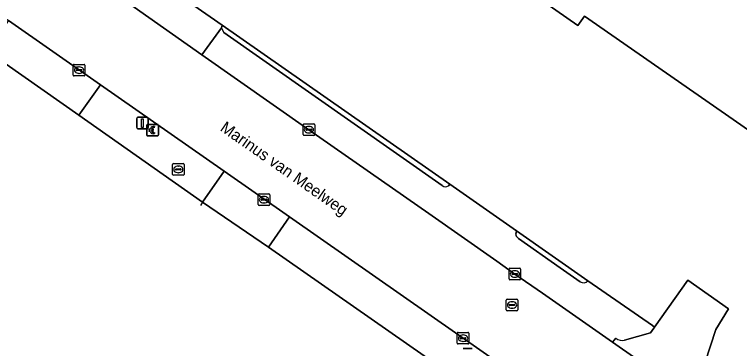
# Model space of a CAD drawing. Extents: x 155018 to 156648, y 383979 to 385733.
# Drawn here: x 155319.4 to 155382, y 385075 to 385103.9 of the extents above; entities that cross this region are included whole.
import ezdxf

# ---------------------------------------------------------------- set-up
doc = ezdxf.new("R2010")
doc.units = 0
for name, color, linetype in [('IMGEO_Betaalautomaat', 7, 'Continuous'), ('IMGEO_Brandkraan', 7, 'Continuous'), ('IMGEO_Erf', 7, 'Continuous'), ('IMGEO_Hek', 7, 'Continuous'), ('IMGEO_Kolk', 7, 'Continuous'), ('IMGEO_Lichtmast', 7, 'Continuous'), ('IMGEO_Openbare_ruimte_label', 7, 'Continuous'), ('IMGEO_Pand', 7, 'Continuous'), ('IMGEO_Parkeervlak_open', 7, 'Continuous'), ('IMGEO_Rijbaan_lokaal_gesloten', 7, 'Continuous'), ('IMGEO_Rijbaan_lokaal_open', 7, 'Continuous'), ('IMGEO_Rioolput', 7, 'Continuous'), ('IMGEO_Voetpad_open', 7, 'Continuous')]:
    doc.layers.add(name, color=color, linetype=linetype)

msp = doc.modelspace()

# ---------------------------------------------------------------- linework, layer by layer
at = {"layer": 'IMGEO_Betaalautomaat'}
for p, q in [((155330.846, 385093.447), (155330.846, 385094.288)), ((155330.846, 385094.288), (155330.846, 385093.447)), ((155330.921, 385094.371), (155331.762, 385094.371)), ((155331.762, 385094.371), (155330.921, 385094.371)), ((155331.129, 385093.835), (155331.129, 385093.903)), ((155331.25, 385093.903), (155331.25, 385093.835)), ((155331.508, 385094.176), (155331.491, 385094.076)), ((155331.845, 385094.297), (155331.845, 385093.456)), ((155331.845, 385093.456), (155331.845, 385094.297)), ((155331.771, 385093.372), (155330.93, 385093.372)), ((155330.93, 385093.372), (155331.771, 385093.372)), ((155331.495, 385093.67), (155331.517, 385093.583))]:
    msp.add_line(p, q, dxfattribs=at)
for points in [[(155331.129, 385093.903), (155331.06, 385093.903), (155331.06, 385093.972), (155331.139, 385093.972)], [(155331.261, 385093.972), (155331.408, 385093.972), (155331.408, 385093.903), (155331.25, 385093.903)], [(155331.134, 385093.766), (155331.06, 385093.766), (155331.06, 385093.835), (155331.129, 385093.835)], [(155331.25, 385093.835), (155331.408, 385093.835), (155331.408, 385093.766), (155331.264, 385093.766)]]:
    msp.add_lwpolyline(points, dxfattribs=at)
for centre, radius, start, end in [((155330.924, 385094.294), 0.0779, 92.4484, 184.28452), ((155330.924, 385094.294), 0.0779, 92.4484, 184.28452), ((155331.422, 385093.896), 0.293, 73.01398, 165.01395), ((155331.428, 385093.909), 0.179, 69.32359, 159.56827), ((155331.768, 385094.294), 0.0779, 2.4484, 94.28452), ((155331.768, 385094.294), 0.0779, 2.4484, 94.28452), ((155330.924, 385093.45), 0.0779, 182.4484, 274.28452), ((155330.924, 385093.45), 0.0779, 182.4484, 274.28452), ((155331.395, 385093.821), 0.267, 191.80956, 297.03891), ((155331.428, 385093.836), 0.179, 202.76249, 291.86925), ((155331.768, 385093.45), 0.0779, 272.4484, 4.28452), ((155331.768, 385093.45), 0.0779, 272.4484, 4.28452)]:
    msp.add_arc(centre, radius, start, end, dxfattribs=at)
at = {"layer": 'IMGEO_Brandkraan'}
for p, q in [((155333.068, 385090.049), (155333.068, 385090.901)), ((155333.143, 385090.975), (155333.995, 385090.975)), ((155333.556, 385090.755), (155333.581, 385090.755)), ((155334.069, 385090.901), (155334.069, 385090.049)), ((155333.327, 385090.469), (155333.327, 385090.481)), ((155333.765, 385090.432), (155333.367, 385090.432)), ((155333.37, 385090.518), (155333.768, 385090.518)), ((155333.579, 385090.195), (155333.554, 385090.195)), ((155333.811, 385090.481), (155333.811, 385090.469)), ((155333.995, 385089.975), (155333.143, 385089.975))]:
    msp.add_line(p, q, dxfattribs=at)
for points in [[(155333.068, 385090.049), (155333.068, 385090.901)], [(155333.143, 385090.975), (155333.995, 385090.975)], [(155334.069, 385090.901), (155334.069, 385090.049)], [(155333.995, 385089.975), (155333.143, 385089.975)]]:
    msp.add_lwpolyline(points, dxfattribs=at)
for centre, radius, start, end in [((155333.145, 385090.899), 0.0765, 91.55205, 178.44795), ((155333.145, 385090.899), 0.0765, 91.55205, 178.44795), ((155333.993, 385090.899), 0.0765, 1.55205, 88.44795), ((155333.993, 385090.899), 0.0765, 1.55205, 88.44795), ((155333.367, 385090.478), 0.0403, 85.87752, 175.75265), ((155333.364, 385090.468), 0.0366, 178.93798, 274.71019), ((155333.768, 385090.475), 0.043, 264.86636, 352.45326), ((155333.772, 385090.48), 0.0386, 1.73085, 96.63898), ((155333.145, 385090.051), 0.0765, 181.55205, 268.44795), ((155333.145, 385090.051), 0.0765, 181.55205, 268.44795), ((155333.993, 385090.051), 0.0765, 271.55205, 358.44795), ((155333.993, 385090.051), 0.0765, 271.55205, 358.44795)]:
    msp.add_arc(centre, radius, start, end, dxfattribs=at)
for centre, major_axis, ratio, start_param, end_param in [((155333.555, 385090.475), (-0.387, 0.002), 0.722429, 4.712389, 7.853982), ((155333.58, 385090.475), (-0.39, 0.002), 0.717154, 1.570796, 4.712389)]:
    msp.add_ellipse(centre, major_axis=major_axis, ratio=ratio, start_param=start_param, end_param=end_param, dxfattribs=at)
at = {"layer": 'IMGEO_Erf'}
msp.add_lwpolyline([(155413.901, 385195.202), (155443.274, 385174.657), (155442.008, 385172.848), (155454.266, 385164.273), (155459.175, 385158.044), (155446.72, 385140.342), (155440.509, 385144.723), (155428.297, 385153.343), (155424.544, 385148.026), (155385.157, 385092.221), (155368.632, 385103.714), (155368.071, 385102.911), (155349.266, 385116.068), (155349.893, 385116.961), (155349.496, 385119.02), (155348.617, 385119.628), (155359.431, 385135.082), (155364.489, 385131.542), (155367.766, 385129.249), (155370.632, 385133.346)], close=True, dxfattribs=at)
for points in [[(155421.752, 385027.617), (155394.996, 385046.278), (155391.028, 385049.046), (155385.591, 385052.838), (155385.399, 385052.961), (155380.151, 385056.63), (155341.349, 385083.758), (155335.658, 385087.641), (155324.962, 385095.154), (155317.041, 385100.717), (155292.001, 385118.303), (155289.287, 385120.198), (155288.53, 385120.608), (155288.137, 385120.826), (155288.024, 385120.665), (155281.331, 385125.336), (155281.524, 385125.635), (155276.133, 385129.546), (155243.348, 385152.362), (155212.561, 385173.841)], [(155270.838, 385149.329), (155279.446, 385143.26), (155284.562, 385139.653), (155317.347, 385116.697), (155318.531, 385115.868), (155319.238, 385115.369), (155319.464, 385115.209), (155319.575, 385115.362), (155326.192, 385110.553), (155330.684, 385107.602), (155331.41, 385107.093), (155337.343, 385102.951), (155357.012, 385089.192), (155362.767, 385085.177), (155368.936, 385080.858), (155374.497, 385076.979), (155374.69, 385076.843), (155377.552, 385080.911), (155381.071, 385078.436), (155379.97, 385076.651), (155379.055, 385073.827), (155378.305, 385071.512)]]:
    msp.add_lwpolyline(points, dxfattribs=at)
at = {"layer": 'IMGEO_Hek'}
msp.add_lwpolyline([(155335.658, 385087.641), (155335.469, 385087.372)], dxfattribs=at)
at = {"layer": 'IMGEO_Kolk'}
for p, q in [((155324.573, 385099.559), (155325.425, 385099.559)), ((155324.498, 385098.633), (155324.498, 385099.485)), ((155324.757, 385099.053), (155324.757, 385099.065)), ((155325.195, 385099.016), (155324.797, 385099.016)), ((155324.8, 385099.102), (155325.198, 385099.102)), ((155324.986, 385099.339), (155325.011, 385099.339)), ((155325.241, 385099.065), (155325.241, 385099.053)), ((155325.499, 385099.485), (155325.499, 385098.633)), ((155325.425, 385098.559), (155324.573, 385098.559)), ((155325.009, 385098.779), (155324.984, 385098.779)), ((155344.339, 385093.485), (155344.339, 385094.337)), ((155344.414, 385094.411), (155345.266, 385094.411)), ((155344.598, 385093.905), (155344.598, 385093.917)), ((155345.036, 385093.868), (155344.638, 385093.868)), ((155344.641, 385093.954), (155345.039, 385093.954)), ((155344.827, 385094.191), (155344.852, 385094.191)), ((155345.082, 385093.917), (155345.082, 385093.905)), ((155345.34, 385094.337), (155345.34, 385093.485)), ((155345.266, 385093.411), (155344.414, 385093.411)), ((155344.85, 385093.631), (155344.825, 385093.631)), ((155340.461, 385087.432), (155340.461, 385088.284)), ((155340.536, 385088.358), (155341.388, 385088.358)), ((155341.462, 385088.284), (155341.462, 385087.432)), ((155340.72, 385087.852), (155340.72, 385087.864)), ((155341.158, 385087.815), (155340.76, 385087.815)), ((155340.763, 385087.901), (155341.161, 385087.901)), ((155340.949, 385088.138), (155340.974, 385088.138)), ((155341.204, 385087.864), (155341.204, 385087.852)), ((155341.388, 385087.358), (155340.536, 385087.358)), ((155340.972, 385087.578), (155340.947, 385087.578)), ((155362.124, 385081.006), (155362.124, 385081.858)), ((155362.199, 385081.932), (155363.051, 385081.932)), ((155362.383, 385081.426), (155362.383, 385081.438)), ((155362.821, 385081.389), (155362.423, 385081.389)), ((155362.426, 385081.475), (155362.824, 385081.475)), ((155362.612, 385081.712), (155362.637, 385081.712)), ((155362.867, 385081.438), (155362.867, 385081.426)), ((155363.125, 385081.858), (155363.125, 385081.006)), ((155363.051, 385080.932), (155362.199, 385080.932)), ((155362.635, 385081.152), (155362.61, 385081.152)), ((155357.726, 385076.387), (155358.578, 385076.387)), ((155357.651, 385075.461), (155357.651, 385076.313)), ((155357.91, 385075.881), (155357.91, 385075.893)), ((155358.348, 385075.844), (155357.95, 385075.844)), ((155357.953, 385075.93), (155358.351, 385075.93)), ((155358.139, 385076.167), (155358.164, 385076.167)), ((155358.394, 385075.893), (155358.394, 385075.881)), ((155358.652, 385076.313), (155358.652, 385075.461)), ((155358.578, 385075.387), (155357.726, 385075.387)), ((155358.162, 385075.607), (155358.137, 385075.607))]:
    msp.add_line(p, q, dxfattribs=at)
for points in [[(155324.573, 385099.559), (155325.425, 385099.559)], [(155324.498, 385098.633), (155324.498, 385099.485)], [(155325.499, 385099.485), (155325.499, 385098.633)], [(155325.425, 385098.559), (155324.573, 385098.559)], [(155344.339, 385093.485), (155344.339, 385094.337)], [(155344.414, 385094.411), (155345.266, 385094.411)], [(155345.34, 385094.337), (155345.34, 385093.485)], [(155345.266, 385093.411), (155344.414, 385093.411)], [(155340.461, 385087.432), (155340.461, 385088.284)], [(155340.536, 385088.358), (155341.388, 385088.358)], [(155341.462, 385088.284), (155341.462, 385087.432)], [(155341.388, 385087.358), (155340.536, 385087.358)], [(155362.124, 385081.006), (155362.124, 385081.858)], [(155362.199, 385081.932), (155363.051, 385081.932)], [(155363.125, 385081.858), (155363.125, 385081.006)], [(155363.051, 385080.932), (155362.199, 385080.932)], [(155357.726, 385076.387), (155358.578, 385076.387)], [(155357.651, 385075.461), (155357.651, 385076.313)], [(155358.652, 385076.313), (155358.652, 385075.461)], [(155358.578, 385075.387), (155357.726, 385075.387)]]:
    msp.add_lwpolyline(points, dxfattribs=at)
for centre, radius, start, end in [((155324.575, 385099.483), 0.0765, 91.55205, 178.44795), ((155324.575, 385099.483), 0.0765, 91.55205, 178.44795), ((155325.423, 385099.483), 0.0765, 1.55205, 88.44795), ((155325.423, 385099.483), 0.0765, 1.55205, 88.44795), ((155324.797, 385099.062), 0.0403, 85.87752, 175.75265), ((155324.794, 385099.052), 0.0366, 178.93798, 274.71019), ((155325.198, 385099.059), 0.043, 264.86636, 352.45326), ((155325.202, 385099.064), 0.0386, 1.73085, 96.63898), ((155324.575, 385098.635), 0.0765, 181.55205, 268.44795), ((155324.575, 385098.635), 0.0765, 181.55205, 268.44795), ((155325.423, 385098.635), 0.0765, 271.55205, 358.44795), ((155325.423, 385098.635), 0.0765, 271.55205, 358.44795), ((155344.416, 385094.335), 0.0765, 91.55205, 178.44795), ((155344.416, 385094.335), 0.0765, 91.55205, 178.44795), ((155344.638, 385093.914), 0.0403, 85.87752, 175.75265), ((155344.635, 385093.904), 0.0366, 178.93798, 274.71019), ((155345.039, 385093.911), 0.043, 264.86636, 352.45326), ((155345.043, 385093.916), 0.0386, 1.73085, 96.63898), ((155345.264, 385094.335), 0.0765, 1.55205, 88.44795), ((155345.264, 385094.335), 0.0765, 1.55205, 88.44795), ((155344.416, 385093.487), 0.0765, 181.55205, 268.44795), ((155344.416, 385093.487), 0.0765, 181.55205, 268.44795), ((155345.264, 385093.487), 0.0765, 271.55205, 358.44795), ((155345.264, 385093.487), 0.0765, 271.55205, 358.44795), ((155340.538, 385088.282), 0.0765, 91.55205, 178.44795), ((155340.538, 385088.282), 0.0765, 91.55205, 178.44795), ((155341.386, 385088.282), 0.0765, 1.55205, 88.44795), ((155341.386, 385088.282), 0.0765, 1.55205, 88.44795), ((155340.76, 385087.861), 0.0403, 85.87752, 175.75265), ((155340.757, 385087.851), 0.0366, 178.93798, 274.71019), ((155341.161, 385087.858), 0.043, 264.86636, 352.45326), ((155341.165, 385087.863), 0.0386, 1.73085, 96.63898), ((155340.538, 385087.434), 0.0765, 181.55205, 268.44795), ((155340.538, 385087.434), 0.0765, 181.55205, 268.44795), ((155341.386, 385087.434), 0.0765, 271.55205, 358.44795), ((155341.386, 385087.434), 0.0765, 271.55205, 358.44795), ((155362.201, 385081.856), 0.0765, 91.55205, 178.44795), ((155362.201, 385081.856), 0.0765, 91.55205, 178.44795), ((155362.423, 385081.435), 0.0403, 85.87752, 175.75265), ((155362.42, 385081.425), 0.0366, 178.93798, 274.71019), ((155362.824, 385081.432), 0.043, 264.86636, 352.45326), ((155362.828, 385081.437), 0.0386, 1.73085, 96.63898), ((155363.049, 385081.856), 0.0765, 1.55205, 88.44795), ((155363.049, 385081.856), 0.0765, 1.55205, 88.44795), ((155362.201, 385081.008), 0.0765, 181.55205, 268.44795), ((155362.201, 385081.008), 0.0765, 181.55205, 268.44795), ((155363.049, 385081.008), 0.0765, 271.55205, 358.44795), ((155363.049, 385081.008), 0.0765, 271.55205, 358.44795), ((155357.728, 385076.311), 0.0765, 91.55205, 178.44795), ((155357.728, 385076.311), 0.0765, 91.55205, 178.44795), ((155358.576, 385076.311), 0.0765, 1.55205, 88.44795), ((155358.576, 385076.311), 0.0765, 1.55205, 88.44795), ((155357.95, 385075.89), 0.0403, 85.87752, 175.75265), ((155357.947, 385075.88), 0.0366, 178.93798, 274.71019), ((155358.351, 385075.887), 0.043, 264.86636, 352.45326), ((155358.355, 385075.892), 0.0386, 1.73085, 96.63898), ((155357.728, 385075.463), 0.0765, 181.55205, 268.44795), ((155357.728, 385075.463), 0.0765, 181.55205, 268.44795), ((155358.576, 385075.463), 0.0765, 271.55205, 358.44795), ((155358.576, 385075.463), 0.0765, 271.55205, 358.44795)]:
    msp.add_arc(centre, radius, start, end, dxfattribs=at)
for centre, major_axis, ratio, start_param, end_param in [((155324.985, 385099.059), (-0.387, 0.002), 0.722429, 4.712389, 7.853982), ((155325.01, 385099.059), (-0.39, 0.002), 0.717154, 1.570796, 4.712389), ((155344.826, 385093.911), (-0.387, 0.002), 0.722429, 4.712389, 7.853982), ((155344.851, 385093.911), (-0.39, 0.002), 0.717154, 1.570796, 4.712389), ((155340.948, 385087.858), (-0.387, 0.002), 0.722429, 4.712389, 7.853982), ((155340.973, 385087.858), (-0.39, 0.002), 0.717154, 1.570796, 4.712389), ((155362.611, 385081.432), (-0.387, 0.002), 0.722429, 4.712389, 7.853982), ((155362.636, 385081.432), (-0.39, 0.002), 0.717154, 1.570796, 4.712389), ((155358.138, 385075.887), (-0.387, 0.002), 0.722429, 4.712389, 7.853982), ((155358.163, 385075.887), (-0.39, 0.002), 0.717154, 1.570796, 4.712389)]:
    msp.add_ellipse(centre, major_axis=major_axis, ratio=ratio, start_param=start_param, end_param=end_param, dxfattribs=at)
at = {"layer": 'IMGEO_Lichtmast'}
for p, q in [((155329.97, 385094.087), (155329.97, 385094.887)), ((155329.97, 385094.887), (155329.97, 385094.087)), ((155330.07, 385094.987), (155330.86, 385094.987)), ((155330.86, 385094.987), (155330.07, 385094.987)), ((155330.96, 385094.887), (155330.96, 385094.087)), ((155330.96, 385094.087), (155330.96, 385094.887)), ((155330.86, 385093.987), (155330.07, 385093.987)), ((155330.07, 385093.987), (155330.86, 385093.987)), ((155358.163, 385074.995), (155358.953, 385074.995)), ((155358.953, 385074.995), (155358.163, 385074.995))]:
    msp.add_line(p, q, dxfattribs=at)
msp.add_lwpolyline([(155330.39, 385094.862), (155330.54, 385094.862), (155330.54, 385094.112), (155330.39, 385094.112), (155330.39, 385094.862)], dxfattribs=at)
for centre, start, end in [((155330.07, 385094.887), 90, 180), ((155330.07, 385094.887), 90, 180), ((155330.86, 385094.887), 0, 90), ((155330.86, 385094.887), 360, 90), ((155330.07, 385094.087), 180, 270), ((155330.07, 385094.087), 180, 270), ((155330.86, 385094.087), 270, 0), ((155330.86, 385094.087), 270, 0)]:
    msp.add_arc(centre, 0.1, start, end, dxfattribs=at)
at = {"layer": 'IMGEO_Pand'}
msp.add_lwpolyline([(155442.008, 385172.848), (155443.274, 385174.657), (155413.901, 385195.202), (155370.632, 385133.346), (155367.766, 385129.249), (155364.489, 385131.542), (155359.431, 385135.082), (155348.617, 385119.628), (155349.496, 385119.02), (155349.893, 385116.961), (155349.266, 385116.068), (155368.071, 385102.911), (155368.632, 385103.714), (155385.157, 385092.221), (155424.544, 385148.026), (155428.297, 385153.343)], close=True, dxfattribs=at)
at = {"layer": 'IMGEO_Parkeervlak_open'}
for points in [[(155356.362, 385089.08), (155337.497, 385102.322), (155337.298, 385102.717), (155335.606, 385100.394), (155344.839, 385093.91), (155355.211, 385086.676), (155361.07, 385082.554), (155362.624, 385081.432), (155365.015, 385079.792), (155371.069, 385075.541), (155371.346, 385075.878)], [(155362.702, 385084.889), (155362.767, 385085.177), (155357.012, 385089.192), (155356.885, 385089.061)], [(155368.277, 385080.771), (155366.55, 385081.973), (155362.934, 385084.519)], [(155372.1, 385075.71), (155374.349, 385076.359), (155374.635, 385076.765), (155374.69, 385076.843), (155374.497, 385076.979), (155368.936, 385080.858)]]:
    msp.add_lwpolyline(points, dxfattribs=at)
for centre, radius, start, end in [((155356.635, 385089.381), 0.406, 227.79453, 308.04432), ((155363.157, 385084.916), 0.455, 183.44073, 240.73692), ((155368.56, 385081.169), 0.488, 234.63219, 320.409), ((155371.929, 385076.719), 1.023, 235.2589, 279.61912)]:
    msp.add_arc(centre, radius, start, end, dxfattribs=at)
at = {"layer": 'IMGEO_Rijbaan_lokaal_gesloten'}
for points in [[(155254.18, 385148.516), (155259.887, 385144.522), (155262.142, 385142.929), (155267.693, 385139.068), (155276.485, 385133.016), (155284.974, 385127.104), (155291.112, 385122.808), (155293.027, 385121.5), (155293.867, 385120.844), (155318.912, 385103.338), (155326.847, 385097.791), (155337.534, 385090.321), (155343.17, 385086.381), (155381.966, 385059.233), (155386.945, 385055.783), (155387.447, 385055.409), (155392.859, 385051.629), (155396.824, 385048.861), (155422.076, 385031.226)], [(155426.083, 385037.127), (155420.135, 385041.295), (155419.861, 385041.577), (155414.442, 385045.348), (155378.611, 385070.279), (155373.162, 385074.071), (155371.069, 385075.541), (155365.015, 385079.792), (155362.624, 385081.432), (155361.07, 385082.554), (155355.211, 385086.676), (155344.839, 385093.91), (155335.606, 385100.394), (155329.745, 385104.51), (155329.668, 385104.564), (155324.528, 385108.168), (155317.594, 385113.031), (155316.901, 385113.517), (155315.703, 385114.356), (155269.207, 385146.937), (155267.255, 385148.305)]]:
    msp.add_lwpolyline(points, dxfattribs=at)
at = {"layer": 'IMGEO_Rijbaan_lokaal_open'}
for points in [[(155331.41, 385107.093), (155329.668, 385104.564), (155329.745, 385104.51), (155335.606, 385100.394), (155337.298, 385102.717), (155337.343, 385102.951)], [(155318.912, 385103.338), (155317.041, 385100.717), (155324.962, 385095.154), (155326.847, 385097.791)], [(155337.534, 385090.321), (155335.658, 385087.641), (155341.349, 385083.758), (155343.17, 385086.381)]]:
    msp.add_lwpolyline(points, close=True, dxfattribs=at)
for points in [[(155379.055, 385073.827), (155379.97, 385076.651), (155381.071, 385078.436), (155377.552, 385080.911), (155374.69, 385076.843), (155374.635, 385076.765), (155374.349, 385076.359), (155372.1, 385075.71)], [(155371.346, 385075.878), (155371.069, 385075.541), (155373.162, 385074.071), (155378.611, 385070.279), (155379.115, 385071.004)]]:
    msp.add_lwpolyline(points, dxfattribs=at)
msp.add_arc((155371.929, 385076.719), 1.023, 235.2589, 279.61912, dxfattribs=at)
at = {"layer": 'IMGEO_Rioolput'}
for p, q in [((155361.881, 385078.336), (155361.881, 385079.188)), ((155361.956, 385079.262), (155362.808, 385079.262)), ((155362.369, 385079.042), (155362.394, 385079.042)), ((155362.882, 385079.188), (155362.882, 385078.336)), ((155362.808, 385078.262), (155361.956, 385078.262)), ((155362.14, 385078.756), (155362.14, 385078.768)), ((155362.578, 385078.719), (155362.18, 385078.719)), ((155362.183, 385078.805), (155362.581, 385078.805)), ((155362.392, 385078.482), (155362.367, 385078.482)), ((155362.624, 385078.768), (155362.624, 385078.756))]:
    msp.add_line(p, q, dxfattribs=at)
for points in [[(155361.881, 385078.336), (155361.881, 385079.188)], [(155361.956, 385079.262), (155362.808, 385079.262)], [(155362.882, 385079.188), (155362.882, 385078.336)], [(155362.808, 385078.262), (155361.956, 385078.262)]]:
    msp.add_lwpolyline(points, dxfattribs=at)
for centre, radius, start, end in [((155361.958, 385079.186), 0.0765, 91.55205, 178.44795), ((155361.958, 385079.186), 0.0765, 91.55205, 178.44795), ((155362.806, 385079.186), 0.0765, 1.55205, 88.44795), ((155362.806, 385079.186), 0.0765, 1.55205, 88.44795), ((155361.958, 385078.338), 0.0765, 181.55205, 268.44795), ((155361.958, 385078.338), 0.0765, 181.55205, 268.44795), ((155362.18, 385078.765), 0.0403, 85.87752, 175.75265), ((155362.177, 385078.755), 0.0366, 178.93798, 274.71019), ((155362.581, 385078.762), 0.043, 264.86636, 352.45326), ((155362.585, 385078.767), 0.0386, 1.73085, 96.63898), ((155362.806, 385078.338), 0.0765, 271.55205, 358.44795), ((155362.806, 385078.338), 0.0765, 271.55205, 358.44795)]:
    msp.add_arc(centre, radius, start, end, dxfattribs=at)
for centre, major_axis, ratio, start_param, end_param in [((155362.368, 385078.762), (-0.387, 0.002), 0.722429, 4.712389, 7.853982), ((155362.393, 385078.762), (-0.39, 0.002), 0.717154, 1.570796, 4.712389)]:
    msp.add_ellipse(centre, major_axis=major_axis, ratio=ratio, start_param=start_param, end_param=end_param, dxfattribs=at)
at = {"layer": 'IMGEO_Voetpad_open'}
for points in [[(155356.885, 385089.061), (155357.012, 385089.192), (155337.343, 385102.951), (155337.298, 385102.717), (155337.497, 385102.322), (155356.362, 385089.08)], [(155368.936, 385080.858), (155362.767, 385085.177), (155362.702, 385084.889)], [(155362.934, 385084.519), (155366.55, 385081.973), (155368.277, 385080.771)]]:
    msp.add_lwpolyline(points, dxfattribs=at)
for points in [[(155337.534, 385090.321), (155326.847, 385097.791), (155324.962, 385095.154), (155335.658, 385087.641)], [(155380.151, 385056.63), (155381.966, 385059.233), (155343.17, 385086.381), (155341.349, 385083.758)]]:
    msp.add_lwpolyline(points, close=True, dxfattribs=at)
for centre, radius, start, end in [((155356.635, 385089.381), 0.406, 227.79453, 308.04432), ((155363.157, 385084.916), 0.455, 183.44073, 240.73692), ((155368.56, 385081.169), 0.488, 234.63219, 320.409)]:
    msp.add_arc(centre, radius, start, end, dxfattribs=at)

# ---------------------------------------------------------------- texts
at = {"layer": 'IMGEO_Openbare_ruimte_label'}
msp.add_text('Marinus van Meelweg', height=1, rotation=325.0549, dxfattribs=at).set_placement((155337.103, 385093.878))

doc.saveas('drawing.dxf')
